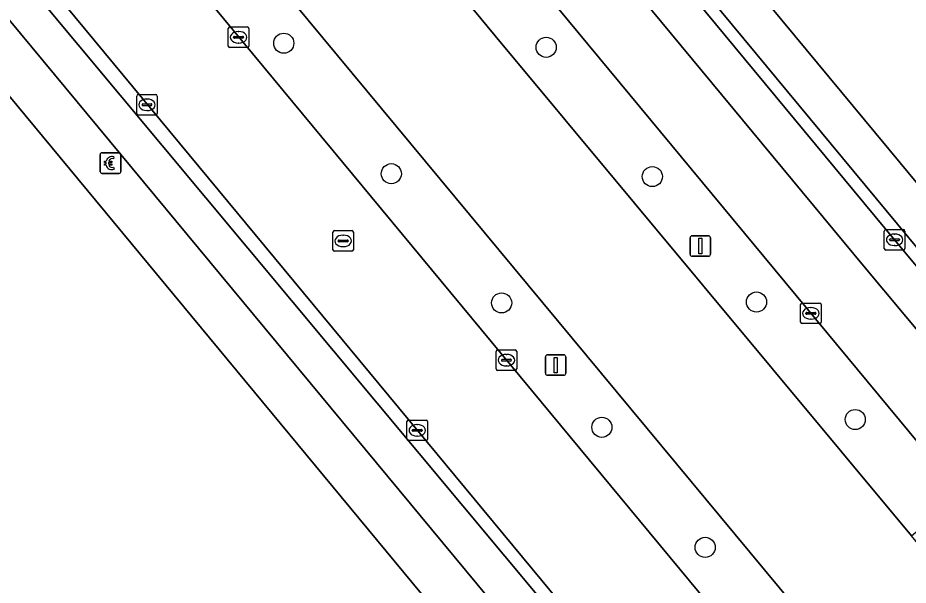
# Model space of a CAD drawing. Extents: x 159489 to 160304, y 383825 to 384531.
# Drawn here: x 159992.1 to 160035.4, y 384185.9 to 384213.52 of the extents above; entities that cross this region are included whole.
import ezdxf

# ---------------------------------------------------------------- set-up
doc = ezdxf.new("R2010")
doc.units = 0
for name, color, linetype in [('IMGEO_Berm_groen', 7, 'Continuous'), ('IMGEO_Betaalautomaat', 7, 'Continuous'), ('IMGEO_Boom', 7, 'Continuous'), ('IMGEO_Erf', 7, 'Continuous'), ('IMGEO_Fietspad_gesloten', 7, 'Continuous'), ('IMGEO_Groenvoorziening', 7, 'Continuous'), ('IMGEO_Kolk', 7, 'Continuous'), ('IMGEO_Lichtmast', 7, 'Continuous'), ('IMGEO_OVBaan_gesloten', 7, 'Continuous'), ('IMGEO_Parkeervlak_gesloten', 7, 'Continuous'), ('IMGEO_Rijbaan_lokaal_gesloten', 7, 'Continuous'), ('IMGEO_Rioolput', 7, 'Continuous'), ('IMGEO_Verkeerseiland_open', 7, 'Continuous'), ('IMGEO_Voetpad_open', 7, 'Continuous')]:
    doc.layers.add(name, color=color, linetype=linetype)

msp = doc.modelspace()

# ---------------------------------------------------------------- linework, layer by layer
at = {"layer": 'IMGEO_Berm_groen'}
for points in [[(159983.467, 384251.216), (159985.373, 384248.854), (160015.314, 384212.637), (160035.565, 384188.31), (160037.958, 384190.34), (159964.53, 384278.991)], [(159969.786, 384252.506), (160028.141, 384182.05), (160030.552, 384184.07), (159981.084, 384243.71)]]:
    msp.add_lwpolyline(points, dxfattribs=at)
at = {"layer": 'IMGEO_Betaalautomaat'}
for p, q in [((159996.11, 384206.021), (159996.11, 384206.862)), ((159996.11, 384206.862), (159996.11, 384206.021)), ((159996.185, 384206.945), (159997.026, 384206.945)), ((159997.026, 384206.945), (159996.185, 384206.945)), ((159996.772, 384206.75), (159996.755, 384206.65)), ((159997.109, 384206.871), (159997.109, 384206.03)), ((159997.109, 384206.03), (159997.109, 384206.871)), ((159996.393, 384206.409), (159996.393, 384206.477)), ((159996.514, 384206.477), (159996.514, 384206.409)), ((159996.759, 384206.244), (159996.781, 384206.157)), ((159997.035, 384205.946), (159996.194, 384205.946)), ((159996.194, 384205.946), (159997.035, 384205.946))]:
    msp.add_line(p, q, dxfattribs=at)
for points in [[(159996.393, 384206.477), (159996.324, 384206.477), (159996.324, 384206.546), (159996.403, 384206.546)], [(159996.398, 384206.34), (159996.324, 384206.34), (159996.324, 384206.409), (159996.393, 384206.409)], [(159996.525, 384206.546), (159996.672, 384206.546), (159996.672, 384206.477), (159996.514, 384206.477)], [(159996.514, 384206.409), (159996.672, 384206.409), (159996.672, 384206.34), (159996.528, 384206.34)]]:
    msp.add_lwpolyline(points, dxfattribs=at)
for centre, radius, start, end in [((159996.188, 384206.868), 0.0779, 92.4484, 184.2845), ((159996.188, 384206.868), 0.0779, 92.4484, 184.2845), ((159996.686, 384206.47), 0.293, 73.014, 165.0139), ((159996.692, 384206.483), 0.179, 69.3236, 159.5683), ((159997.032, 384206.868), 0.0779, 2.4484, 94.2845), ((159997.032, 384206.868), 0.0779, 2.4484, 94.2845), ((159996.659, 384206.395), 0.267, 191.8096, 297.0389), ((159996.692, 384206.41), 0.179, 202.7625, 291.8693), ((159996.188, 384206.024), 0.0779, 182.4484, 274.2845), ((159996.188, 384206.024), 0.0779, 182.4484, 274.2845), ((159997.032, 384206.024), 0.0779, 272.4484, 4.2845), ((159997.032, 384206.024), 0.0779, 272.4484, 4.2845)]:
    msp.add_arc(centre, radius, start, end, dxfattribs=at)
at = {"layer": 'IMGEO_Boom'}
for centre in [(160005.035, 384212.279), (160017.798, 384212.08), (160010.267, 384205.93), (160022.961, 384205.789), (160015.631, 384199.641), (160028.028, 384199.686), (160032.831, 384193.966), (160020.507, 384193.589), (160025.531, 384187.746)]:
    msp.add_circle(centre, 0.489, dxfattribs=at)
at = {"layer": 'IMGEO_Erf'}
msp.add_lwpolyline([(159975.49, 384278.275), (160035.01, 384206.456), (160035.789, 384205.516), (160045.088, 384194.296), (160045.884, 384193.335), (160050.34, 384187.958), (160051.553, 384186.494), (160055.185, 384182.183)], dxfattribs=at)
at = {"layer": 'IMGEO_Fietspad_gesloten'}
for points in [[(159957.532, 384254.825), (159960.033, 384251.817), (159960.897, 384250.561), (160029.527, 384167.731), (160030.452, 384166.645), (160032.238, 384164.549)], [(160032.453, 384167.34), (159961.686, 384252.179)]]:
    msp.add_lwpolyline(points, dxfattribs=at)
at = {"layer": 'IMGEO_Groenvoorziening'}
msp.add_lwpolyline([(159982.197, 384221.174), (159967.686, 384229.02), (159951.577, 384199.109), (159928.39, 384211.596), (159927.794, 384210.489), (159967.949, 384188.903), (159982.328, 384181.173), (159984.895, 384182.371), (159986.818, 384178.787), (159991.4, 384176.315), (159993.92, 384177.521), (159995.948, 384173.906), (160023.092, 384159.367), (160025.82, 384157.906), (160029.234, 384164.348)], close=True, dxfattribs=at)
at = {"layer": 'IMGEO_Kolk'}
for p, q in [((160002.412, 384213.069), (160003.264, 384213.069)), ((160002.337, 384212.143), (160002.337, 384212.995)), ((160002.639, 384212.612), (160003.037, 384212.612)), ((160002.825, 384212.849), (160002.85, 384212.849)), ((160003.338, 384212.995), (160003.338, 384212.143)), ((160002.596, 384212.563), (160002.596, 384212.575)), ((160003.034, 384212.526), (160002.636, 384212.526)), ((160002.848, 384212.289), (160002.823, 384212.289)), ((160003.08, 384212.575), (160003.08, 384212.563)), ((160003.264, 384212.069), (160002.412, 384212.069)), ((159997.884, 384208.857), (159997.884, 384209.709)), ((159997.959, 384209.783), (159998.811, 384209.783)), ((159998.885, 384209.709), (159998.885, 384208.857)), ((159998.143, 384209.277), (159998.143, 384209.289)), ((159998.581, 384209.24), (159998.183, 384209.24)), ((159998.186, 384209.326), (159998.584, 384209.326)), ((159998.372, 384209.563), (159998.397, 384209.563)), ((159998.627, 384209.289), (159998.627, 384209.277)), ((159998.811, 384208.783), (159997.959, 384208.783)), ((159998.395, 384209.003), (159998.37, 384209.003)), ((160034.243, 384202.288), (160034.243, 384203.14)), ((160034.318, 384203.214), (160035.17, 384203.214)), ((160035.244, 384203.14), (160035.244, 384202.288)), ((160034.502, 384202.708), (160034.502, 384202.72)), ((160034.94, 384202.671), (160034.542, 384202.671)), ((160034.545, 384202.757), (160034.943, 384202.757)), ((160034.731, 384202.994), (160034.756, 384202.994)), ((160034.986, 384202.72), (160034.986, 384202.708)), ((160034.754, 384202.434), (160034.729, 384202.434)), ((160035.17, 384202.214), (160034.318, 384202.214)), ((160030.245, 384199.634), (160031.097, 384199.634)), ((160030.17, 384198.708), (160030.17, 384199.56)), ((160030.658, 384199.414), (160030.683, 384199.414)), ((160031.171, 384199.56), (160031.171, 384198.708)), ((160030.429, 384199.128), (160030.429, 384199.14)), ((160030.867, 384199.091), (160030.469, 384199.091)), ((160030.472, 384199.177), (160030.87, 384199.177)), ((160030.681, 384198.854), (160030.656, 384198.854)), ((160030.913, 384199.14), (160030.913, 384199.128)), ((160031.097, 384198.634), (160030.245, 384198.634)), ((160015.364, 384196.43), (160015.364, 384197.282)), ((160015.439, 384197.356), (160016.291, 384197.356)), ((160015.852, 384197.136), (160015.877, 384197.136)), ((160016.365, 384197.282), (160016.365, 384196.43)), ((160015.623, 384196.85), (160015.623, 384196.862)), ((160016.061, 384196.813), (160015.663, 384196.813)), ((160015.666, 384196.899), (160016.064, 384196.899)), ((160016.107, 384196.862), (160016.107, 384196.85)), ((160016.291, 384196.356), (160015.439, 384196.356)), ((160015.875, 384196.576), (160015.85, 384196.576)), ((160011.027, 384193.013), (160011.027, 384193.865)), ((160011.102, 384193.939), (160011.954, 384193.939)), ((160011.515, 384193.719), (160011.54, 384193.719)), ((160012.028, 384193.865), (160012.028, 384193.013)), ((160011.286, 384193.433), (160011.286, 384193.445)), ((160011.724, 384193.396), (160011.326, 384193.396)), ((160011.329, 384193.482), (160011.727, 384193.482)), ((160011.538, 384193.159), (160011.513, 384193.159)), ((160011.77, 384193.445), (160011.77, 384193.433)), ((160011.954, 384192.939), (160011.102, 384192.939))]:
    msp.add_line(p, q, dxfattribs=at)
for points in [[(160002.412, 384213.069), (160003.264, 384213.069)], [(160002.337, 384212.143), (160002.337, 384212.995)], [(160003.338, 384212.995), (160003.338, 384212.143)], [(160003.264, 384212.069), (160002.412, 384212.069)], [(159997.884, 384208.857), (159997.884, 384209.709)], [(159997.959, 384209.783), (159998.811, 384209.783)], [(159998.885, 384209.709), (159998.885, 384208.857)], [(159998.811, 384208.783), (159997.959, 384208.783)], [(160034.243, 384202.288), (160034.243, 384203.14)], [(160034.318, 384203.214), (160035.17, 384203.214)], [(160035.244, 384203.14), (160035.244, 384202.288)], [(160035.17, 384202.214), (160034.318, 384202.214)], [(160030.245, 384199.634), (160031.097, 384199.634)], [(160030.17, 384198.708), (160030.17, 384199.56)], [(160031.171, 384199.56), (160031.171, 384198.708)], [(160031.097, 384198.634), (160030.245, 384198.634)], [(160015.364, 384196.43), (160015.364, 384197.282)], [(160015.439, 384197.356), (160016.291, 384197.356)], [(160016.365, 384197.282), (160016.365, 384196.43)], [(160016.291, 384196.356), (160015.439, 384196.356)], [(160011.027, 384193.013), (160011.027, 384193.865)], [(160011.102, 384193.939), (160011.954, 384193.939)], [(160012.028, 384193.865), (160012.028, 384193.013)], [(160011.954, 384192.939), (160011.102, 384192.939)]]:
    msp.add_lwpolyline(points, dxfattribs=at)
for centre, radius, start, end in [((160002.414, 384212.993), 0.0765, 91.552, 178.448), ((160002.414, 384212.993), 0.0765, 91.552, 178.448), ((160003.262, 384212.993), 0.0765, 1.552, 88.448), ((160003.262, 384212.993), 0.0765, 1.552, 88.448), ((160002.636, 384212.572), 0.0403, 85.8775, 175.7526), ((160003.041, 384212.574), 0.0386, 1.7309, 96.639), ((160002.633, 384212.562), 0.0366, 178.938, 274.7102), ((160003.037, 384212.569), 0.043, 264.8664, 352.4533), ((160002.414, 384212.145), 0.0765, 181.552, 268.448), ((160002.414, 384212.145), 0.0765, 181.552, 268.448), ((160003.262, 384212.145), 0.0765, 271.552, 358.448), ((160003.262, 384212.145), 0.0765, 271.552, 358.448), ((159997.961, 384209.707), 0.0765, 91.552, 178.448), ((159997.961, 384209.707), 0.0765, 91.552, 178.448), ((159998.809, 384209.707), 0.0765, 1.552, 88.448), ((159998.809, 384209.707), 0.0765, 1.552, 88.448), ((159998.183, 384209.286), 0.0403, 85.8775, 175.7526), ((159998.18, 384209.276), 0.0366, 178.938, 274.7102), ((159998.584, 384209.283), 0.043, 264.8664, 352.4533), ((159998.588, 384209.288), 0.0386, 1.7309, 96.639), ((159997.961, 384208.859), 0.0765, 181.552, 268.448), ((159997.961, 384208.859), 0.0765, 181.552, 268.448), ((159998.809, 384208.859), 0.0765, 271.552, 358.448), ((159998.809, 384208.859), 0.0765, 271.552, 358.448), ((160034.32, 384203.138), 0.0765, 91.552, 178.448), ((160034.32, 384203.138), 0.0765, 91.552, 178.448), ((160035.168, 384203.138), 0.0765, 1.552, 88.448), ((160035.168, 384203.138), 0.0765, 1.552, 88.448), ((160034.542, 384202.717), 0.0403, 85.8775, 175.7526), ((160034.539, 384202.707), 0.0366, 178.938, 274.7102), ((160034.943, 384202.714), 0.043, 264.8664, 352.4533), ((160034.947, 384202.719), 0.0386, 1.7309, 96.639), ((160034.32, 384202.29), 0.0765, 181.552, 268.448), ((160034.32, 384202.29), 0.0765, 181.552, 268.448), ((160035.168, 384202.29), 0.0765, 271.552, 358.448), ((160035.168, 384202.29), 0.0765, 271.552, 358.448), ((160030.247, 384199.558), 0.0765, 91.552, 178.448), ((160030.247, 384199.558), 0.0765, 91.552, 178.448), ((160031.095, 384199.558), 0.0765, 1.552, 88.448), ((160031.095, 384199.558), 0.0765, 1.552, 88.448), ((160030.469, 384199.137), 0.0403, 85.8775, 175.7526), ((160030.466, 384199.127), 0.0366, 178.938, 274.7102), ((160030.87, 384199.134), 0.043, 264.8664, 352.4533), ((160030.874, 384199.139), 0.0386, 1.7309, 96.639), ((160030.247, 384198.71), 0.0765, 181.552, 268.448), ((160030.247, 384198.71), 0.0765, 181.552, 268.448), ((160031.095, 384198.71), 0.0765, 271.552, 358.448), ((160031.095, 384198.71), 0.0765, 271.552, 358.448), ((160015.441, 384197.28), 0.0765, 91.552, 178.448), ((160015.441, 384197.28), 0.0765, 91.552, 178.448), ((160016.289, 384197.28), 0.0765, 1.552, 88.448), ((160016.289, 384197.28), 0.0765, 1.552, 88.448), ((160015.663, 384196.859), 0.0403, 85.8775, 175.7526), ((160015.66, 384196.849), 0.0366, 178.938, 274.7102), ((160016.064, 384196.856), 0.043, 264.8664, 352.4533), ((160016.068, 384196.861), 0.0386, 1.7309, 96.639), ((160015.441, 384196.432), 0.0765, 181.552, 268.448), ((160015.441, 384196.432), 0.0765, 181.552, 268.448), ((160016.289, 384196.432), 0.0765, 271.552, 358.448), ((160016.289, 384196.432), 0.0765, 271.552, 358.448), ((160011.104, 384193.863), 0.0765, 91.552, 178.448), ((160011.104, 384193.863), 0.0765, 91.552, 178.448), ((160011.952, 384193.863), 0.0765, 1.552, 88.448), ((160011.952, 384193.863), 0.0765, 1.552, 88.448), ((160011.326, 384193.442), 0.0403, 85.8775, 175.7526), ((160011.323, 384193.432), 0.0366, 178.938, 274.7102), ((160011.727, 384193.439), 0.043, 264.8664, 352.4533), ((160011.731, 384193.444), 0.0386, 1.7309, 96.639), ((160011.104, 384193.015), 0.0765, 181.552, 268.448), ((160011.104, 384193.015), 0.0765, 181.552, 268.448), ((160011.952, 384193.015), 0.0765, 271.552, 358.448), ((160011.952, 384193.015), 0.0765, 271.552, 358.448)]:
    msp.add_arc(centre, radius, start, end, dxfattribs=at)
for centre, major_axis, ratio, start_param, end_param in [((160002.824, 384212.569), (-0.387, 0.002), 0.722429, 4.712389, 7.853982), ((160002.849, 384212.569), (-0.39, 0.002), 0.717154, 1.570796, 4.712389), ((159998.371, 384209.283), (-0.387, 0.002), 0.722429, 4.712389, 7.853982), ((159998.396, 384209.283), (-0.39, 0.002), 0.717154, 1.570796, 4.712389), ((160034.73, 384202.714), (-0.387, 0.002), 0.722429, 4.712389, 7.853982), ((160034.755, 384202.714), (-0.39, 0.002), 0.717154, 1.570796, 4.712389), ((160030.657, 384199.134), (-0.387, 0.002), 0.722429, 4.712389, 7.853982), ((160030.682, 384199.134), (-0.39, 0.002), 0.717154, 1.570796, 4.712389), ((160015.851, 384196.856), (-0.387, 0.002), 0.722429, 4.712389, 7.853982), ((160015.876, 384196.856), (-0.39, 0.002), 0.717154, 1.570796, 4.712389), ((160011.514, 384193.439), (-0.387, 0.002), 0.722429, 4.712389, 7.853982), ((160011.539, 384193.439), (-0.39, 0.002), 0.717154, 1.570796, 4.712389)]:
    msp.add_ellipse(centre, major_axis=major_axis, ratio=ratio, start_param=start_param, end_param=end_param, dxfattribs=at)
at = {"layer": 'IMGEO_Lichtmast'}
for p, q in [((160024.797, 384202.011), (160024.797, 384202.811)), ((160024.797, 384202.811), (160024.797, 384202.011)), ((160024.897, 384202.911), (160025.687, 384202.911)), ((160025.687, 384202.911), (160024.897, 384202.911)), ((160025.787, 384202.811), (160025.787, 384202.011)), ((160025.787, 384202.011), (160025.787, 384202.811)), ((160025.687, 384201.911), (160024.897, 384201.911)), ((160024.897, 384201.911), (160025.687, 384201.911)), ((160017.863, 384197.118), (160018.653, 384197.118)), ((160018.653, 384197.118), (160017.863, 384197.118)), ((160017.763, 384196.218), (160017.763, 384197.018)), ((160017.763, 384197.018), (160017.763, 384196.218)), ((160018.753, 384197.018), (160018.753, 384196.218)), ((160018.753, 384196.218), (160018.753, 384197.018)), ((160018.653, 384196.118), (160017.863, 384196.118)), ((160017.863, 384196.118), (160018.653, 384196.118))]:
    msp.add_line(p, q, dxfattribs=at)
for points in [[(160025.217, 384202.786), (160025.367, 384202.786), (160025.367, 384202.036), (160025.217, 384202.036), (160025.217, 384202.786)], [(160018.183, 384196.993), (160018.333, 384196.993), (160018.333, 384196.243), (160018.183, 384196.243), (160018.183, 384196.993)]]:
    msp.add_lwpolyline(points, dxfattribs=at)
for centre, start, end in [((160024.897, 384202.811), 90, 180), ((160024.897, 384202.811), 90, 180), ((160025.687, 384202.811), 0, 90), ((160025.687, 384202.811), 360, 90), ((160024.897, 384202.011), 180, 270), ((160024.897, 384202.011), 180, 270), ((160025.687, 384202.011), 270, 0), ((160025.687, 384202.011), 270, 0), ((160017.863, 384197.018), 90, 180), ((160017.863, 384197.018), 90, 180), ((160018.653, 384197.018), 0, 90), ((160018.653, 384197.018), 360, 90), ((160017.863, 384196.218), 180, 270), ((160017.863, 384196.218), 180, 270), ((160018.653, 384196.218), 270, 0), ((160018.653, 384196.218), 270, 0)]:
    msp.add_arc(centre, 0.1, start, end, dxfattribs=at)
at = {"layer": 'IMGEO_OVBaan_gesloten'}
msp.add_lwpolyline([(159981.084, 384243.71), (160030.552, 384184.07), (160035.438, 384178.135), (160036.725, 384176.568), (160039.203, 384178.646), (160041.761, 384180.79), (160040.522, 384182.292), (160035.565, 384188.31), (160015.314, 384212.637), (159985.373, 384248.854), (159983.467, 384251.216)], dxfattribs=at)
at = {"layer": 'IMGEO_Parkeervlak_gesloten'}
msp.add_lwpolyline([(159994.505, 384251.312), (159992.986, 384250.055), (160033.227, 384201.454), (160037.343, 384196.516), (160038.858, 384197.779), (160034.744, 384202.714)], close=True, dxfattribs=at)
at = {"layer": 'IMGEO_Rijbaan_lokaal_gesloten'}
for points in [[(160037.81, 384196.565), (160039.018, 384197.587), (160038.858, 384197.779), (160037.343, 384196.516), (160033.227, 384201.454), (159992.986, 384250.055), (159994.505, 384251.312), (159990.035, 384256.71), (159988.52, 384255.456), (159973.268, 384273.877), (159974.782, 384275.132), (159935.565, 384322.496)], [(159933.445, 384316.469), (159960.793, 384283.511), (159964.53, 384278.991), (160037.958, 384190.34), (160042.981, 384184.276), (160044.135, 384182.772), (160048.4, 384186.332), (160043.056, 384192.743), (160041.731, 384191.684)], [(159960.762, 384254.768), (159961.57, 384253.773), (160030.037, 384171.103), (160034.331, 384174.603), (160033.026, 384176.155), (160028.141, 384182.05)], [(160028.141, 384182.05), (159969.786, 384252.506)]]:
    msp.add_lwpolyline(points, dxfattribs=at)
at = {"layer": 'IMGEO_Rioolput'}
for p, q in [((160007.424, 384202.233), (160007.424, 384203.085)), ((160007.499, 384203.159), (160008.351, 384203.159)), ((160008.425, 384203.085), (160008.425, 384202.233)), ((160007.683, 384202.653), (160007.683, 384202.665)), ((160007.726, 384202.702), (160008.124, 384202.702)), ((160007.912, 384202.939), (160007.937, 384202.939)), ((160008.167, 384202.665), (160008.167, 384202.653)), ((160008.121, 384202.616), (160007.723, 384202.616)), ((160007.935, 384202.379), (160007.91, 384202.379)), ((160008.351, 384202.159), (160007.499, 384202.159))]:
    msp.add_line(p, q, dxfattribs=at)
for points in [[(160007.424, 384202.233), (160007.424, 384203.085)], [(160007.499, 384203.159), (160008.351, 384203.159)], [(160008.425, 384203.085), (160008.425, 384202.233)], [(160008.351, 384202.159), (160007.499, 384202.159)]]:
    msp.add_lwpolyline(points, dxfattribs=at)
for centre, radius, start, end in [((160007.501, 384203.083), 0.0765, 91.552, 178.448), ((160007.501, 384203.083), 0.0765, 91.552, 178.448), ((160008.349, 384203.083), 0.0765, 1.552, 88.448), ((160008.349, 384203.083), 0.0765, 1.552, 88.448), ((160007.723, 384202.662), 0.0403, 85.8775, 175.7526), ((160007.72, 384202.652), 0.0366, 178.938, 274.7102), ((160008.124, 384202.659), 0.043, 264.8664, 352.4533), ((160008.128, 384202.664), 0.0386, 1.7309, 96.639), ((160007.501, 384202.235), 0.0765, 181.552, 268.448), ((160007.501, 384202.235), 0.0765, 181.552, 268.448), ((160008.349, 384202.235), 0.0765, 271.552, 358.448), ((160008.349, 384202.235), 0.0765, 271.552, 358.448)]:
    msp.add_arc(centre, radius, start, end, dxfattribs=at)
for centre, major_axis, ratio, start_param, end_param in [((160007.911, 384202.659), (-0.387, 0.002), 0.722429, 4.712389, 7.853982), ((160007.936, 384202.659), (-0.39, 0.002), 0.717154, 1.570796, 4.712389)]:
    msp.add_ellipse(centre, major_axis=major_axis, ratio=ratio, start_param=start_param, end_param=end_param, dxfattribs=at)
at = {"layer": 'IMGEO_Verkeerseiland_open'}
for points in [[(159959.452, 384254.838), (159959.937, 384254.261), (159961.686, 384252.179), (160032.453, 384167.34)], [(160031.533, 384169.297), (160030.037, 384171.103), (159961.57, 384253.773)]]:
    msp.add_lwpolyline(points, dxfattribs=at)
at = {"layer": 'IMGEO_Voetpad_open'}
msp.add_lwpolyline([(160035.789, 384205.516), (160035.01, 384206.456), (159975.49, 384278.275), (159937.427, 384324.203), (159935.905, 384322.929), (160048.804, 384186.671), (160050.34, 384187.958), (160045.884, 384193.335), (160045.088, 384194.296)], close=True, dxfattribs=at)
for points in [[(160061.626, 384171.427), (160049.101, 384186.313), (160048.804, 384186.671), (159935.905, 384322.929)], [(159935.565, 384322.496), (159974.782, 384275.132), (159988.119, 384259.024), (159990.035, 384256.71), (159994.505, 384251.312), (160034.744, 384202.714), (160038.858, 384197.779), (160039.018, 384197.587), (160037.81, 384196.565)], [(159938.258, 384245.722), (159936.217, 384243.18), (159934.691, 384241.032), (159937.261, 384239.696), (159936.314, 384237.873), (159922.992, 384213.07), (159925.664, 384211.634), (159927.794, 384210.489), (159928.39, 384211.596), (159944.524, 384241.543), (159967.686, 384229.02), (159982.197, 384221.174), (160029.234, 384164.348), (160030.452, 384166.645), (160029.527, 384167.731), (159960.897, 384250.561)]]:
    msp.add_lwpolyline(points, dxfattribs=at)

doc.saveas('drawing.dxf')
